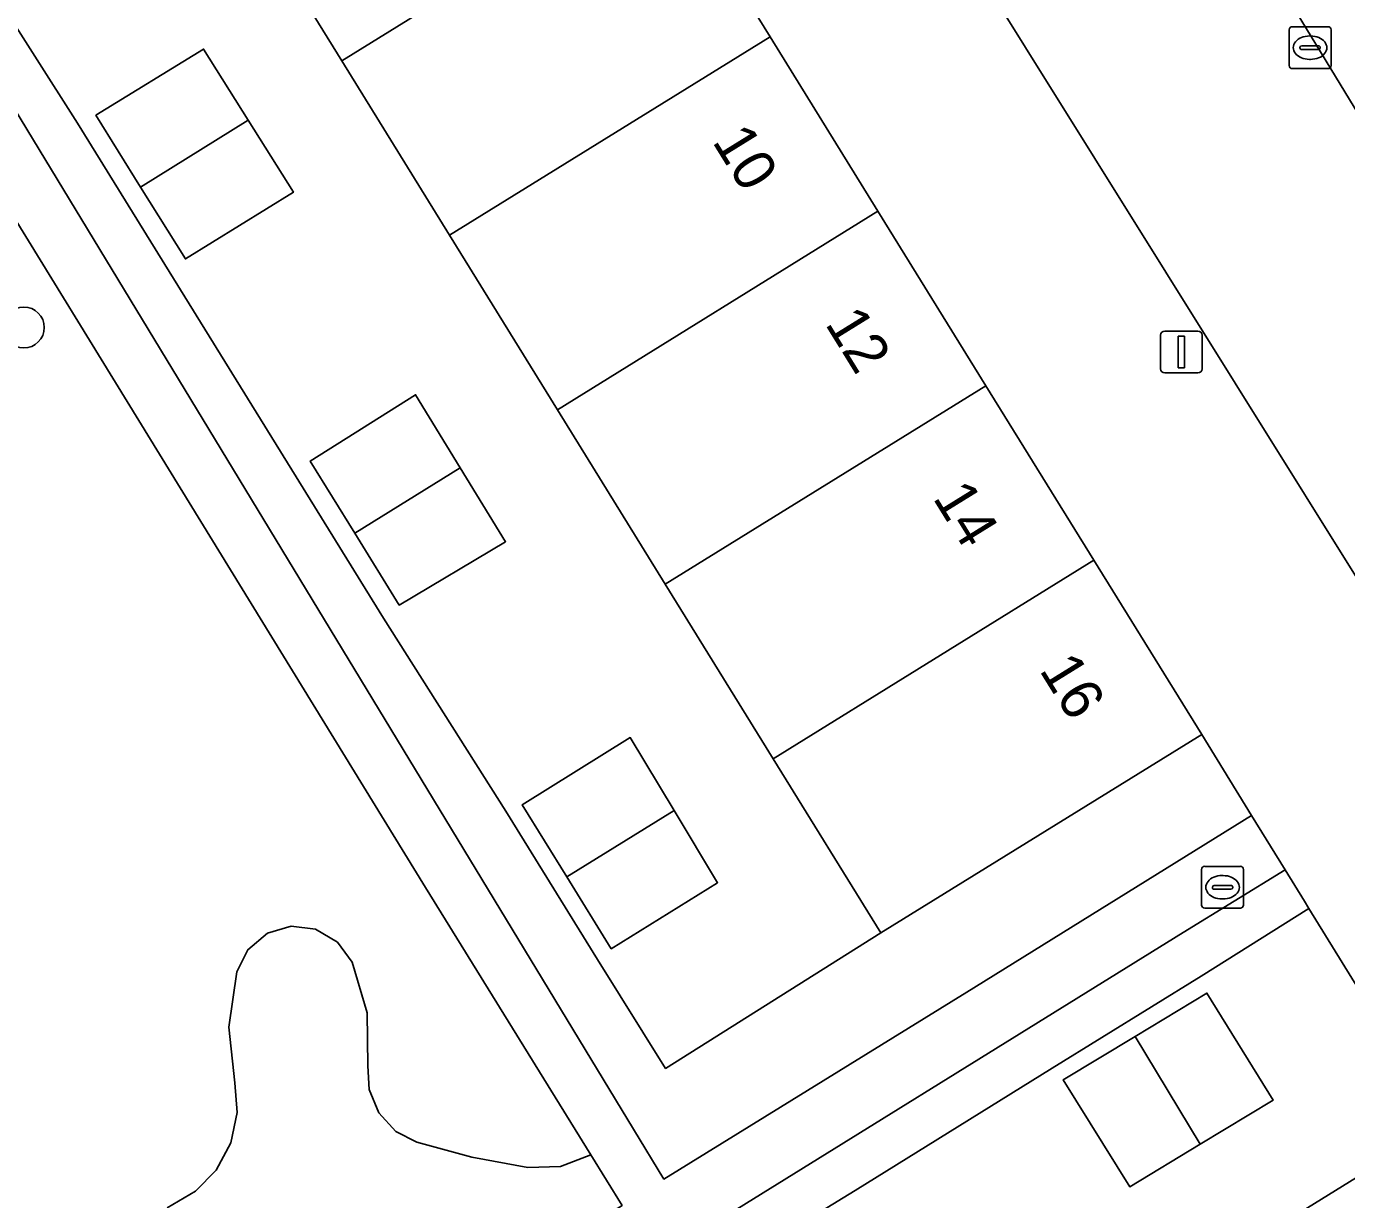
# Model space of a CAD drawing. Extents: x 159888 to 160761, y 384031 to 384750.
# Drawn here: x 160186.63 to 160218.18, y 384559.64 to 384587.67 of the extents above; entities that cross this region are included whole.
import ezdxf

# ---------------------------------------------------------------- set-up
doc = ezdxf.new("R2010")
doc.units = 0
for name, color, linetype in [('IMGEO_Boom', 7, 'Continuous'), ('IMGEO_Erf', 7, 'Continuous'), ('IMGEO_Groenvoorziening', 7, 'Continuous'), ('IMGEO_Kolk', 7, 'Continuous'), ('IMGEO_Lichtmast', 7, 'Continuous'), ('IMGEO_Pand', 7, 'Continuous'), ('IMGEO_Pand_nummerreeks', 7, 'Continuous'), ('IMGEO_Parkeervlak_open', 7, 'Continuous'), ('IMGEO_Rijbaan_lokaal_open', 7, 'Continuous'), ('IMGEO_Terreindeel_onvherhard', 7, 'Continuous'), ('IMGEO_Voetpad_open', 7, 'Continuous')]:
    doc.layers.add(name, color=color, linetype=linetype)

msp = doc.modelspace()

# ---------------------------------------------------------------- linework, layer by layer
at = {"layer": 'IMGEO_Boom'}
msp.add_circle((160186.573, 384580.476), 0.489, dxfattribs=at)
at = {"layer": 'IMGEO_Erf'}
for points in [[(160201.898, 384574.344), (160199.321, 384578.512), (160196.745, 384582.681), (160194.168, 384586.85), (160191.591, 384591.019), (160189.015, 384595.187), (160186.438, 384599.356), (160183.852, 384603.54), (160178.522, 384600.227), (160179.656, 384598.411), (160182.706, 384593.538), (160184.899, 384589.992), (160187.856, 384585.356), (160190.049, 384581.81), (160192.976, 384577.075), (160195.169, 384573.529), (160198.086, 384568.923), (160200.279, 384565.377), (160201.907, 384562.777), (160207.047, 384566.013), (160204.475, 384570.175)], [(160190.433, 384582.116), (160189.364, 384583.831), (160188.295, 384585.545), (160190.866, 384587.126), (160191.931, 384585.431), (160193.015, 384583.707)], [(160195.544, 384573.843), (160194.48, 384575.565), (160193.416, 384577.286), (160195.931, 384578.87), (160197.001, 384577.123), (160198.082, 384575.359)], [(160202.109, 384568.939), (160203.149, 384567.212), (160200.609, 384565.634), (160199.545, 384567.354), (160198.482, 384569.074), (160201.062, 384570.679)], [(160211.405, 384562.5), (160213.123, 384563.539), (160214.841, 384564.577), (160216.425, 384562.02), (160214.678, 384560.966), (160212.996, 384559.95)]]:
    msp.add_lwpolyline(points, close=True, dxfattribs=at)
msp.add_lwpolyline([(160183.074, 384538.312), (160187.228, 384540.881), (160191.382, 384543.45), (160195.536, 384546.019), (160199.689, 384548.588), (160203.843, 384551.157), (160207.997, 384553.726), (160212.151, 384556.295), (160216.305, 384558.864), (160220.459, 384561.433), (160217.276, 384566.598), (160214.703, 384564.976), (160211.144, 384562.778), (160206.438, 384559.861), (160202.905, 384557.7), (160198.249, 384554.781), (160194.673, 384552.612), (160189.978, 384549.717), (160186.466, 384547.528)], dxfattribs=at)
at = {"layer": 'IMGEO_Groenvoorziening'}
for points in [[(160214.717, 384570.75), (160207.047, 384566.013), (160201.907, 384562.777), (160200.279, 384565.377), (160198.086, 384568.923), (160195.169, 384573.529), (160192.976, 384577.075), (160190.049, 384581.81), (160187.856, 384585.356), (160184.899, 384589.992), (160182.706, 384593.538), (160179.656, 384598.411), (160178.522, 384600.227), (160177.796, 384599.792), (160178.233, 384599.071), (160201.865, 384560.132), (160209.103, 384564.601), (160215.907, 384568.818)], [(160167.391, 384535.745), (160169.984, 384537.335), (160173.521, 384539.537), (160178.213, 384542.424), (160181.751, 384544.625), (160186.466, 384547.528), (160189.978, 384549.717), (160194.673, 384552.612), (160198.249, 384554.781), (160202.905, 384557.7), (160206.438, 384559.861), (160211.144, 384562.778), (160214.703, 384564.976), (160217.276, 384566.598), (160217.169, 384566.771), (160216.709, 384567.521), (160214.269, 384566.02), (160201.679, 384558.218), (160164.199, 384535.04), (160170.426, 384524.933), (160172.677, 384521.294), (160175.354, 384522.92), (160170.612, 384530.605), (160167.622, 384535.376)]]:
    msp.add_lwpolyline(points, close=True, dxfattribs=at)
msp.add_lwpolyline([(160190.001, 384559.449), (160190.671, 384559.844), (160191.171, 384560.347), (160191.522, 384560.997), (160191.671, 384561.721), (160191.612, 384562.428), (160191.474, 384563.759), (160191.66, 384565.085), (160191.923, 384565.611), (160192.393, 384566.005), (160192.958, 384566.17), (160193.542, 384566.099), (160194.071, 384565.788), (160194.416, 384565.311), (160194.775, 384564.1), (160194.794, 384562.837), (160194.82, 384562.27), (160195.051, 384561.713), (160195.461, 384561.272), (160195.965, 384561.012), (160197.276, 384560.656), (160198.612, 384560.41), (160199.392, 384560.432), (160200.122, 384560.709), (160196.17, 384567.098), (160189.322, 384578.257), (160186.066, 384583.561)], dxfattribs=at)
at = {"layer": 'IMGEO_Kolk'}
for p, q in [((160216.804, 384586.735), (160216.804, 384587.587)), ((160216.879, 384587.661), (160217.731, 384587.661)), ((160217.292, 384587.441), (160217.317, 384587.441)), ((160217.805, 384587.587), (160217.805, 384586.735)), ((160217.063, 384587.155), (160217.063, 384587.167)), ((160217.501, 384587.118), (160217.103, 384587.118)), ((160217.106, 384587.204), (160217.504, 384587.204)), ((160217.547, 384587.167), (160217.547, 384587.155)), ((160217.315, 384586.881), (160217.29, 384586.881)), ((160217.731, 384586.661), (160216.879, 384586.661)), ((160214.714, 384566.677), (160214.714, 384567.529)), ((160214.789, 384567.603), (160215.641, 384567.603)), ((160215.715, 384567.529), (160215.715, 384566.677)), ((160215.202, 384567.383), (160215.227, 384567.383)), ((160214.973, 384567.097), (160214.973, 384567.109)), ((160215.411, 384567.06), (160215.013, 384567.06)), ((160215.016, 384567.146), (160215.414, 384567.146)), ((160215.457, 384567.109), (160215.457, 384567.097)), ((160215.641, 384566.603), (160214.789, 384566.603)), ((160215.225, 384566.823), (160215.2, 384566.823))]:
    msp.add_line(p, q, dxfattribs=at)
for points in [[(160216.804, 384586.735), (160216.804, 384587.587)], [(160216.879, 384587.661), (160217.731, 384587.661)], [(160217.805, 384587.587), (160217.805, 384586.735)], [(160217.731, 384586.661), (160216.879, 384586.661)], [(160214.714, 384566.677), (160214.714, 384567.529)], [(160214.789, 384567.603), (160215.641, 384567.603)], [(160215.715, 384567.529), (160215.715, 384566.677)], [(160215.641, 384566.603), (160214.789, 384566.603)]]:
    msp.add_lwpolyline(points, dxfattribs=at)
for centre, radius, start, end in [((160216.881, 384587.585), 0.0765, 91.552, 178.448), ((160216.881, 384587.585), 0.0765, 91.552, 178.448), ((160217.729, 384587.585), 0.0765, 1.552, 88.448), ((160217.729, 384587.585), 0.0765, 1.552, 88.448), ((160217.103, 384587.164), 0.0403, 85.8775, 175.7526), ((160217.1, 384587.154), 0.0366, 178.938, 274.7102), ((160217.504, 384587.161), 0.043, 264.8664, 352.4533), ((160217.508, 384587.166), 0.0386, 1.7309, 96.639), ((160216.881, 384586.737), 0.0765, 181.552, 268.448), ((160216.881, 384586.737), 0.0765, 181.552, 268.448), ((160217.729, 384586.737), 0.0765, 271.552, 358.448), ((160217.729, 384586.737), 0.0765, 271.552, 358.448), ((160214.791, 384567.527), 0.0765, 91.552, 178.448), ((160214.791, 384567.527), 0.0765, 91.552, 178.448), ((160215.639, 384567.527), 0.0765, 1.552, 88.448), ((160215.639, 384567.527), 0.0765, 1.552, 88.448), ((160215.013, 384567.106), 0.0403, 85.8775, 175.7526), ((160215.01, 384567.096), 0.0366, 178.938, 274.7102), ((160215.414, 384567.103), 0.043, 264.8664, 352.4533), ((160215.418, 384567.108), 0.0386, 1.7309, 96.639), ((160214.791, 384566.679), 0.0765, 181.552, 268.448), ((160214.791, 384566.679), 0.0765, 181.552, 268.448), ((160215.639, 384566.679), 0.0765, 271.552, 358.448), ((160215.639, 384566.679), 0.0765, 271.552, 358.448)]:
    msp.add_arc(centre, radius, start, end, dxfattribs=at)
for centre, major_axis, ratio, start_param, end_param in [((160217.291, 384587.161), (-0.387, 0.002), 0.722429, 4.712389, 7.853982), ((160217.316, 384587.161), (-0.39, 0.002), 0.717154, 1.570796, 4.712389), ((160215.201, 384567.103), (-0.387, 0.002), 0.722429, 4.712389, 7.853982), ((160215.226, 384567.103), (-0.39, 0.002), 0.717154, 1.570796, 4.712389)]:
    msp.add_ellipse(centre, major_axis=major_axis, ratio=ratio, start_param=start_param, end_param=end_param, dxfattribs=at)
at = {"layer": 'IMGEO_Lichtmast'}
for p, q in [((160213.734, 384579.491), (160213.734, 384580.291)), ((160213.734, 384580.291), (160213.734, 384579.491)), ((160213.834, 384580.391), (160214.624, 384580.391)), ((160214.624, 384580.391), (160213.834, 384580.391)), ((160214.724, 384580.291), (160214.724, 384579.491)), ((160214.724, 384579.491), (160214.724, 384580.291)), ((160214.624, 384579.391), (160213.834, 384579.391)), ((160213.834, 384579.391), (160214.624, 384579.391))]:
    msp.add_line(p, q, dxfattribs=at)
msp.add_lwpolyline([(160214.154, 384580.266), (160214.304, 384580.266), (160214.304, 384579.516), (160214.154, 384579.516), (160214.154, 384580.266)], dxfattribs=at)
for centre, start, end in [((160213.834, 384580.291), 90, 180), ((160213.834, 384580.291), 90, 180), ((160214.624, 384580.291), 0, 90), ((160214.624, 384580.291), 360, 90), ((160213.834, 384579.491), 180, 270), ((160213.834, 384579.491), 180, 270), ((160214.624, 384579.491), 270, 0), ((160214.624, 384579.491), 270, 0)]:
    msp.add_arc(centre, 0.1, start, end, dxfattribs=at)
at = {"layer": 'IMGEO_Pand'}
for points in [[(160199.243, 384595.754), (160191.591, 384591.019), (160194.168, 384586.85), (160201.822, 384591.587)], [(160201.822, 384591.587), (160194.168, 384586.85), (160196.745, 384582.681), (160204.401, 384587.419)], [(160204.401, 384587.419), (160196.745, 384582.681), (160199.321, 384578.512), (160206.98, 384583.252)], [(160188.295, 384585.545), (160189.364, 384583.831), (160191.931, 384585.431), (160190.866, 384587.126)], [(160191.931, 384585.431), (160189.364, 384583.831), (160190.433, 384582.116), (160193.015, 384583.707)], [(160206.98, 384583.252), (160199.321, 384578.512), (160201.898, 384574.344), (160209.559, 384579.085)], [(160193.416, 384577.286), (160194.48, 384575.565), (160197.001, 384577.123), (160195.931, 384578.87)], [(160209.559, 384579.085), (160201.898, 384574.344), (160204.475, 384570.175), (160212.138, 384574.917)], [(160197.001, 384577.123), (160194.48, 384575.565), (160195.544, 384573.843), (160198.082, 384575.359)], [(160212.138, 384574.917), (160204.475, 384570.175), (160207.047, 384566.013), (160214.717, 384570.75)], [(160198.482, 384569.074), (160199.545, 384567.354), (160202.109, 384568.939), (160201.062, 384570.679)], [(160202.109, 384568.939), (160199.545, 384567.354), (160200.609, 384565.634), (160203.149, 384567.212)], [(160214.841, 384564.577), (160213.123, 384563.539), (160214.678, 384560.966), (160216.425, 384562.02)], [(160213.123, 384563.539), (160211.405, 384562.5), (160212.996, 384559.95), (160214.678, 384560.966)], [(160220.459, 384561.433), (160216.305, 384558.864), (160221.044, 384551.202), (160225.193, 384553.771)]]:
    msp.add_lwpolyline(points, close=True, dxfattribs=at)
at = {"layer": 'IMGEO_Parkeervlak_open'}
msp.add_lwpolyline([(160201.584, 384611.287), (160197.09, 384608.642), (160218.869, 384573.782), (160219.37, 384572.961), (160221.001, 384574.011), (160220.988, 384574.411), (160220.948, 384581.486), (160203.247, 384610.565)], dxfattribs=at)
at = {"layer": 'IMGEO_Rijbaan_lokaal_open'}
msp.add_lwpolyline([(160201.451, 384612.336), (160202.928, 384611.063), (160203.247, 384610.565), (160220.948, 384581.486), (160220.988, 384574.411), (160221.001, 384574.011), (160221.078, 384571.651), (160221.112, 384568.927), (160221.112, 384568.917), (160221.089, 384568.614), (160221.039, 384568.315), (160220.962, 384568.021), (160220.86, 384567.735), (160220.732, 384567.46), (160220.581, 384567.197), (160220.406, 384566.949), (160220.21, 384566.717), (160219.994, 384566.504), (160219.76, 384566.31), (160219.51, 384566.139), (160219.05, 384565.853), (160221.156, 384561.881)], dxfattribs=at)
at = {"layer": 'IMGEO_Terreindeel_onvherhard'}
msp.add_lwpolyline([(160200.868, 384559.503), (160200.122, 384560.709), (160199.392, 384560.432), (160198.612, 384560.41), (160197.276, 384560.656), (160195.965, 384561.012), (160195.461, 384561.272), (160195.051, 384561.713), (160194.82, 384562.27), (160194.794, 384562.837), (160194.775, 384564.1), (160194.416, 384565.311), (160194.071, 384565.788), (160193.542, 384566.099), (160192.958, 384566.17), (160192.393, 384566.005), (160191.923, 384565.611), (160191.66, 384565.085), (160191.474, 384563.759), (160191.612, 384562.428), (160191.671, 384561.721), (160191.522, 384560.997), (160191.171, 384560.347), (160190.671, 384559.844), (160190.001, 384559.449)], dxfattribs=at)
at = {"layer": 'IMGEO_Voetpad_open'}
for points in [[(160219.05, 384565.853), (160219.51, 384566.139), (160219.76, 384566.31), (160219.994, 384566.504), (160220.21, 384566.717), (160220.406, 384566.949), (160220.581, 384567.197), (160220.732, 384567.46), (160220.86, 384567.735), (160220.962, 384568.021), (160221.039, 384568.315), (160221.089, 384568.614), (160221.112, 384568.917), (160221.112, 384568.927), (160221.078, 384571.651), (160221.001, 384574.011), (160219.37, 384572.961), (160218.869, 384573.782), (160197.09, 384608.642), (160201.584, 384611.287)], [(160183.852, 384603.54), (160191.506, 384608.256), (160194.085, 384604.089), (160196.664, 384599.921), (160199.243, 384595.754), (160201.822, 384591.587), (160204.401, 384587.419), (160206.98, 384583.252), (160209.559, 384579.085), (160212.138, 384574.917), (160214.717, 384570.75), (160215.907, 384568.818), (160216.709, 384567.521), (160217.169, 384566.771), (160217.276, 384566.598), (160220.459, 384561.433), (160225.193, 384553.771), (160226.109, 384551.8)], [(160164.199, 384535.04), (160201.679, 384558.218), (160214.269, 384566.02), (160216.709, 384567.521), (160215.907, 384568.818), (160209.103, 384564.601), (160201.865, 384560.132), (160178.233, 384599.071)]]:
    msp.add_lwpolyline(points, dxfattribs=at)
msp.add_lwpolyline([(160196.17, 384567.098), (160200.122, 384560.709), (160200.868, 384559.503), (160163.406, 384536.375), (160152.94, 384553.3), (160148.281, 384560.789), (160181.266, 384581.183), (160180.644, 384582.188), (160185.149, 384585.056), (160186.066, 384583.561), (160189.322, 384578.257)], close=True, dxfattribs=at)

# ---------------------------------------------------------------- texts
at = {"layer": 'IMGEO_Pand_nummerreeks'}
for s, p in [('10', (160203.006, 384584.921)), ('12', (160205.701, 384580.567)), ('14', (160208.276, 384576.407)), ('16', (160210.821, 384572.293))]:
    msp.add_text(s, height=1, rotation=301.7531, dxfattribs=at).set_placement(p)

doc.saveas('drawing.dxf')
